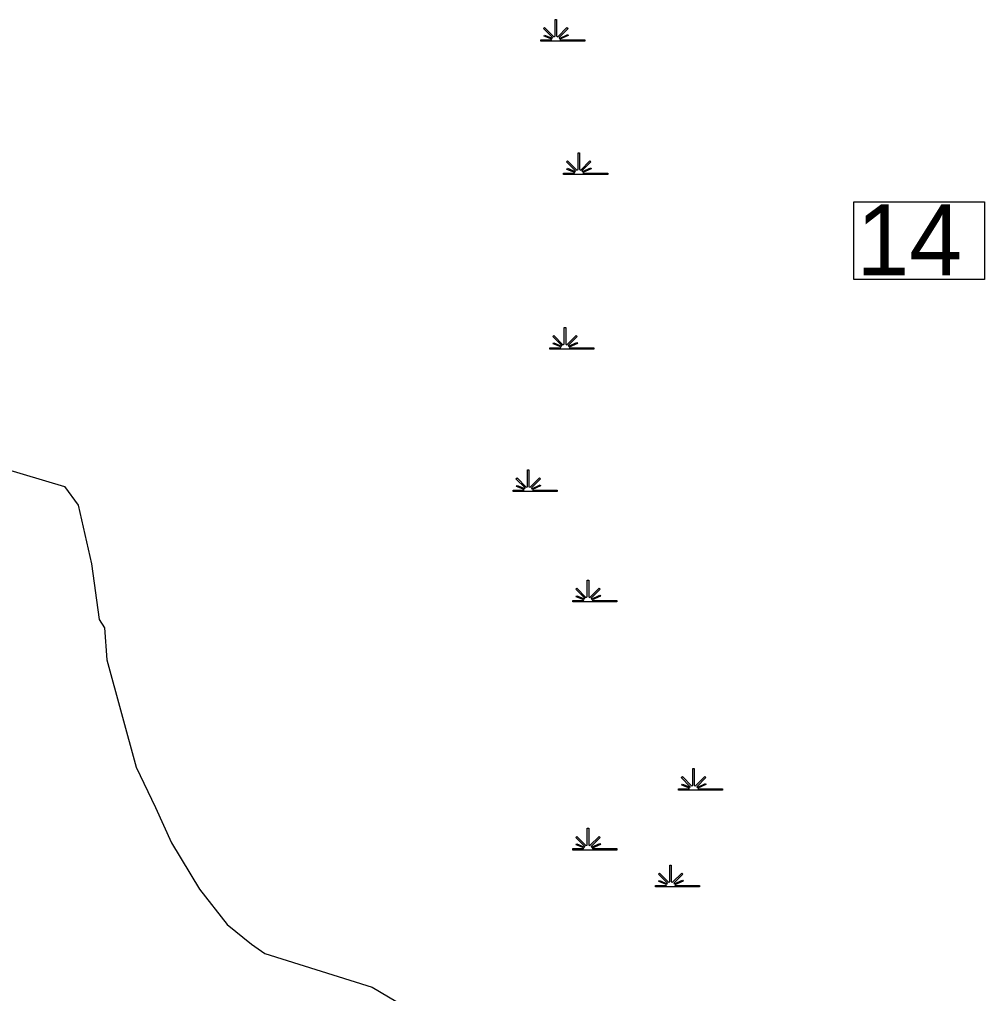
# Model space of a CAD drawing. Extents: x 2532689 to 2764727, y 536648 to 732970.
# Drawn here: x 2628999 to 2633758, y 590478 to 595282 of the extents above; entities that cross this region are included whole.
import ezdxf

# ---------------------------------------------------------------- set-up
doc = ezdxf.new("R2010")
doc.units = 0
for name, color, linetype in [('Exist Hydrographic Creek Single Shore', 7, 'Continuous'), ('Exist Hydrographic Swamp CELL', 7, 'Continuous'), ('Exist Road Secondary Structure Standard Bridge Number Label', 7, 'Continuous')]:
    doc.layers.add(name, color=color, linetype=linetype)

msp = doc.modelspace()

# ---------------------------------------------------------------- linework, layer by layer
at = {"layer": 'Exist Hydrographic Creek Single Shore'}
msp.add_lwpolyline([(2627995.7, 593343.7), (2629220.7, 592979.6), (2629288.7, 592887.1), (2629353.7, 592597.4), (2629392.7, 592323.3), (2629417.7, 592281.6), (2629429.8, 592124.5), (2629573.8, 591595.2), (2629669.7, 591395.5), (2629748.9, 591221.3), (2629886.9, 590993.8), (2630023.9, 590818.8), (2630142.8, 590721.8), (2630209.8, 590675.3), (2630738.9, 590509.5), (2630898.8, 590414.2)], dxfattribs=at)
at = {"layer": 'Exist Hydrographic Swamp CELL'}
for points in [[(2631569.4, 595181.9), (2631622, 595181.9), (2631624, 595185.5), (2631585.8, 595200.4), (2631588.7, 595205.6), (2631626.4, 595189.8), (2631628, 595192.7), (2631583.6, 595237.2), (2631588.7, 595242.4), (2631634, 595196.9), (2631640.3, 595199.3), (2631640.3, 595282.4), (2631647.6, 595282.4), (2631647.5, 595199.3), (2631653.9, 595196.9), (2631699.2, 595242.4), (2631704.3, 595237.2), (2631659.9, 595192.7), (2631661.9, 595189.1), (2631702.8, 595207.7), (2631705.2, 595202.7), (2631664.2, 595184.9), (2631665.9, 595181.9), (2631786.9, 595181.9), (2631786.9, 595174.7), (2631569.4, 595174.7)], [(2631682.6, 594524.6), (2631735.2, 594524.7), (2631737.2, 594528.3), (2631699, 594543.1), (2631701.9, 594548.3), (2631739.6, 594532.6), (2631741.2, 594535.4), (2631696.8, 594580), (2631701.9, 594585.1), (2631747.2, 594539.6), (2631753.5, 594542), (2631753.5, 594625.1), (2631760.8, 594625.1), (2631760.8, 594542), (2631767.1, 594539.6), (2631812.4, 594585.1), (2631817.5, 594580), (2631773.1, 594535.4), (2631775.1, 594531.9), (2631816, 594550.5), (2631818.4, 594545.4), (2631777.5, 594527.6), (2631779.1, 594524.7), (2631900.1, 594524.6), (2631900.1, 594517.5), (2631682.6, 594517.5)], [(2631614.7, 593663.4), (2631667.3, 593663.5), (2631669.3, 593667.1), (2631631.1, 593681.9), (2631634, 593687.1), (2631671.7, 593671.4), (2631673.3, 593674.2), (2631628.9, 593718.8), (2631634, 593723.9), (2631679.3, 593678.4), (2631685.6, 593680.8), (2631685.6, 593763.9), (2631692.9, 593763.9), (2631692.8, 593680.8), (2631699.2, 593678.4), (2631744.5, 593723.9), (2631749.6, 593718.8), (2631705.2, 593674.2), (2631707.2, 593670.6), (2631748.1, 593689.2), (2631750.5, 593684.2), (2631709.5, 593666.4), (2631711.1, 593663.5), (2631832.2, 593663.4), (2631832.2, 593656.3), (2631614.7, 593656.3)], [(2631433.5, 592960.8), (2631486.1, 592960.9), (2631488.1, 592964.5), (2631449.9, 592979.3), (2631452.8, 592984.5), (2631490.5, 592968.8), (2631492.1, 592971.7), (2631447.7, 593016.2), (2631452.8, 593021.3), (2631498.1, 592975.8), (2631504.4, 592978.2), (2631504.4, 593061.3), (2631511.7, 593061.3), (2631511.6, 592978.2), (2631518, 592975.8), (2631563.3, 593021.3), (2631568.4, 593016.2), (2631524, 592971.7), (2631526, 592968.1), (2631566.9, 592986.7), (2631569.3, 592981.6), (2631528.4, 592963.8), (2631530, 592960.9), (2631651, 592960.8), (2631651, 592953.7), (2631433.5, 592953.7)], [(2631727.9, 592416.9), (2631780.5, 592417), (2631782.5, 592420.6), (2631744.3, 592435.4), (2631747.2, 592440.6), (2631784.9, 592424.8), (2631786.5, 592427.7), (2631742.1, 592472.3), (2631747.2, 592477.4), (2631792.5, 592431.9), (2631798.8, 592434.3), (2631798.8, 592517.4), (2631806.1, 592517.4), (2631806.1, 592434.3), (2631812.4, 592431.9), (2631857.7, 592477.4), (2631862.8, 592472.3), (2631818.4, 592427.7), (2631820.4, 592424.1), (2631861.3, 592442.7), (2631863.7, 592437.7), (2631822.8, 592419.9), (2631824.4, 592417), (2631945.4, 592416.9), (2631945.4, 592409.8), (2631727.9, 592409.8)], [(2632248.8, 591487.7), (2632301.4, 591487.7), (2632303.4, 591491.4), (2632265.2, 591506.2), (2632268.1, 591511.4), (2632305.8, 591495.6), (2632307.4, 591498.5), (2632263, 591543.1), (2632268.1, 591548.2), (2632313.4, 591502.7), (2632319.7, 591505.1), (2632319.7, 591588.2), (2632327, 591588.2), (2632326.9, 591505.1), (2632333.3, 591502.7), (2632378.6, 591548.2), (2632383.7, 591543.1), (2632339.3, 591498.5), (2632341.3, 591494.9), (2632382.2, 591513.5), (2632384.6, 591508.5), (2632343.6, 591490.7), (2632345.3, 591487.7), (2632466.3, 591487.7), (2632466.3, 591480.6), (2632248.8, 591480.6)], [(2631727.9, 591193), (2631780.5, 591193.1), (2631782.5, 591196.7), (2631744.3, 591211.6), (2631747.2, 591216.7), (2631784.9, 591201), (2631786.5, 591203.9), (2631742.1, 591248.4), (2631747.2, 591253.6), (2631792.5, 591208.1), (2631798.8, 591210.5), (2631798.8, 591293.5), (2631806.1, 591293.5), (2631806.1, 591210.5), (2631812.4, 591208.1), (2631857.7, 591253.6), (2631862.8, 591248.4), (2631818.4, 591203.9), (2631820.4, 591200.3), (2631861.3, 591218.9), (2631863.7, 591213.9), (2631822.8, 591196), (2631824.4, 591193.1), (2631945.4, 591193), (2631945.4, 591185.9), (2631727.9, 591185.9)], [(2632135.6, 591011.7), (2632188.2, 591011.8), (2632190.2, 591015.4), (2632151.9, 591030.3), (2632154.8, 591035.4), (2632192.6, 591019.7), (2632194.2, 591022.6), (2632149.7, 591067.1), (2632154.9, 591072.2), (2632200.1, 591026.8), (2632206.5, 591029.2), (2632206.5, 591112.2), (2632213.7, 591112.2), (2632213.7, 591029.2), (2632220, 591026.8), (2632265.3, 591072.2), (2632270.5, 591067.1), (2632226, 591022.6), (2632228, 591019), (2632268.9, 591037.6), (2632271.4, 591032.5), (2632230.4, 591014.7), (2632232, 591011.8), (2632353.1, 591011.7), (2632353.1, 591004.6), (2632135.6, 591004.6)]]:
    msp.add_lwpolyline(points, close=True, dxfattribs=at)
at = {"layer": 'Exist Road Secondary Structure Standard Bridge Number Label'}
msp.add_lwpolyline([(2633114, 594383), (2633758.2, 594383), (2633758.2, 594000.7), (2633114, 594000.7)], close=True, dxfattribs=at)

# ---------------------------------------------------------------- texts
msp.add_text('14', height=350, dxfattribs=at).set_placement((2633126.6, 594020.4))

doc.saveas('drawing.dxf')
